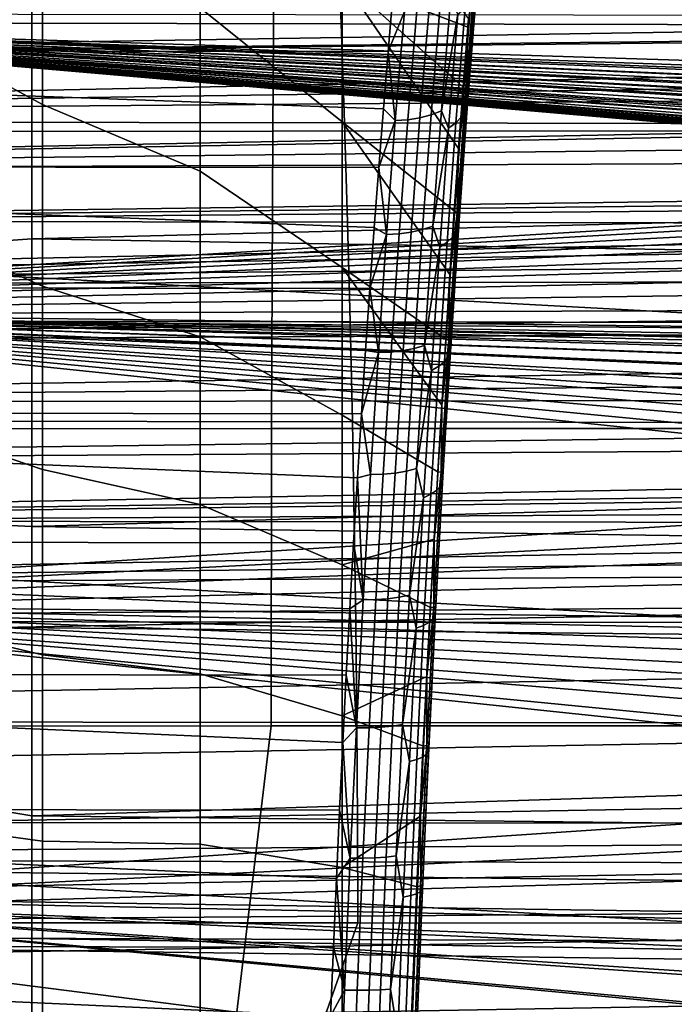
# Model space of a CAD drawing. Header units: metres. Extents: x -23 to 242, y -40 to 23.
# Tile 273 of 450: x 64.82 to 67.07, y 0.06 to 3.45. Entities that reach past the tile are written whole.
import ezdxf

# ---------------------------------------------------------------- set-up
doc = ezdxf.new("R2010")
doc.units = ezdxf.units.M
doc.layers.add('solid_10171013', color=7, linetype='CONTINUOUS')

msp = doc.modelspace()

# ---------------------------------------------------------------- linework, layer by layer
at = {"layer": 'solid_10171013'}
for points in [[(75.555367, 0.669542, 87.244743), (60.5, 0.566861, 87.486641), (60.5, 6.08989, 89.831032), (75.555367, 6.192572, 89.589127)], [(79.501579, 2.807441, 76.647522), (61.950001, 3.752233, 76.804237), (61.950001, 4.776998, 77.027382), (79.512314, 3.839415, 76.821045)], [(63.103245, 4.41459, 114.876274), (76.047722, 3.95099, 113.821724), (76.064369, 3.023151, 114.006035), (63.103245, 3.43306, 115.084679)], [(64.899643, 3.154369, 108.105339), (64.899643, 3.768644, 107.920647), (64.304695, 4.150016, 108.956139), (64.304695, 3.477286, 109.160431)], [(61.749928, 4.080781, 277.096344), (61.743279, 3.06123, 277.15451), (65.690643, 3.062721, 277.886719), (65.697533, 4.082903, 277.829285)], [(65.697533, 4.082903, 277.829285), (65.690643, 3.062721, 277.886719), (69.662666, 3.063542, 278.612061), (69.669586, 4.084085, 278.554932)], [(66.360619, 3.420398, 104.361397), (66.3629, 3.449456, 104.3414), (65.929909, 4.066788, 105.35305), (65.929909, 3.585984, 105.558472)], [(65.929909, 3.094852, 105.737808), (65.929909, 3.585984, 105.558472), (65.441788, 4.037277, 106.621078), (65.441788, 3.486595, 106.823738)], [(63.089264, 3.775623, 248.745102), (65.913719, 3.769729, 249.34108), (65.926414, 3.431073, 249.268326), (63.101944, 3.436852, 248.671021)], [(65.441788, 3.486595, 106.823738), (64.899643, 3.768644, 107.920647), (64.899643, 3.154369, 108.105339), (65.441788, 2.925803, 106.996452)], [(65.913719, 3.769729, 249.34108), (68.715355, 3.764413, 249.932709), (68.727943, 3.425871, 249.861221), (65.926414, 3.431073, 249.268326)], [(66.087021, 3.336235, 103.937965), (60.5, 3.342014, 103.933823), (60.5, 3.720433, 103.641815), (66.103493, 3.528311, 103.795227)], [(79.488693, 1.76766, 76.528076), (61.950001, 2.718125, 76.635117), (61.950001, 3.752233, 76.804237), (79.501579, 2.807441, 76.647522)], [(64.766434, 2.68652, 78.65963), (64.862846, 2.693465, 78.67411), (64.862846, 3.672947, 78.859093), (64.766434, 3.654556, 78.841637)], [(76.147163, 2.978235, 79.725876), (76.150749, 3.451025, 79.821495), (64.862846, 3.672947, 78.859093), (64.862846, 2.693465, 78.67411)], [(66.314354, 2.789083, 104.748619), (66.329414, 3.003779, 104.626625), (65.929909, 3.585984, 105.558472), (65.929909, 3.094852, 105.737808)], [(66.344833, 3.214334, 104.497513), (66.360619, 3.420398, 104.361397), (65.929909, 3.585984, 105.558472)], [(66.329414, 3.003779, 104.626625), (66.344833, 3.214334, 104.497513), (65.929909, 3.585984, 105.558472)], [(66.386024, 3.611316, 104.187065), (66.360619, 3.420398, 104.361397), (66.354568, 3.205894, 104.464012)], [(66.386024, 3.611316, 104.187065), (66.354568, 3.205894, 104.464012), (66.360672, 3.181821, 104.42704), (66.392128, 3.584817, 104.151794)], [(66.392128, 3.584817, 104.151794), (66.360672, 3.181821, 104.42704), (66.360184, 3.157875, 104.389503), (66.39164, 3.558419, 104.115936)], [(66.386024, 3.611316, 104.187065), (66.3629, 3.449456, 104.3414), (66.360619, 3.420398, 104.361397)], [(66.39164, 3.558419, 104.115936), (66.360184, 3.157875, 104.389503), (66.353127, 3.134581, 104.352211), (66.38459, 3.532703, 104.080269)], [(72.208565, 3.48486, 103.292809), (72.249046, 3.547551, 103.244675), (60.5, 3.476866, 103.038544), (60.5, 3.297658, 103.178574)], [(66.143021, 3.473477, 103.841148), (66.087021, 3.336235, 103.937965), (66.103493, 3.528311, 103.795227)], [(66.38459, 3.532703, 104.080269), (66.353127, 3.134581, 104.352211), (66.339653, 3.112454, 104.315987), (66.371117, 3.508236, 104.045586)], [(72.173401, 3.42825, 103.335297), (72.208565, 3.48486, 103.292809), (60.5, 3.297658, 103.178574)], [(65.929909, 2.594806, 105.890541), (65.929909, 3.094852, 105.737808), (65.441788, 3.486595, 106.823738), (65.441788, 2.925803, 106.996452)], [(66.22776, 3.484646, 103.865288), (66.196709, 3.108801, 104.129364), (66.155296, 3.10214, 104.11441), (66.186356, 3.477107, 103.850731)], [(66.266327, 3.495929, 103.884483), (66.235283, 3.118886, 104.149208), (66.196709, 3.108801, 104.129364), (66.22776, 3.484646, 103.865288)], [(66.301201, 3.510706, 103.907913), (66.270157, 3.132176, 104.1735), (66.235283, 3.118886, 104.149208), (66.266327, 3.495929, 103.884483)], [(66.326241, 3.465167, 103.982178), (66.270157, 3.132176, 104.1735), (66.301201, 3.510706, 103.907913)], [(66.351524, 3.485558, 104.01265), (66.320061, 3.091981, 104.281631), (66.294777, 3.073613, 104.249908), (66.326241, 3.465167, 103.982178)], [(66.371117, 3.508236, 104.045586), (66.339653, 3.112454, 104.315987), (66.320061, 3.091981, 104.281631), (66.351524, 3.485558, 104.01265)], [(61.950001, 3.467007, 116.24794), (61.950001, 2.430276, 116.402168), (77.81234, 3.380401, 116.262978), (78.179459, 3.44802, 116.251297)], [(64.899643, 2.531122, 108.257011), (64.899643, 3.154369, 108.105339), (64.304695, 3.477286, 109.160431), (64.304695, 2.794584, 109.328415)], [(66.143021, 3.473477, 103.841148), (66.111954, 3.099052, 104.104668), (66.087021, 3.336235, 103.937965)], [(66.186356, 3.477107, 103.850731), (66.155296, 3.10214, 104.11441), (66.111954, 3.099052, 104.104668), (66.143021, 3.473477, 103.841148)], [(66.326241, 3.465167, 103.982178), (66.294777, 3.073613, 104.249908), (66.270157, 3.132176, 104.1735)], [(72.168053, 3.419432, 103.341827), (72.173401, 3.42825, 103.335297), (60.5, 3.297658, 103.178574)], [(72.127083, 3.350936, 103.391861), (72.168053, 3.419432, 103.341827), (60.5, 3.297658, 103.178574), (60.5, 3.113657, 103.312241)], [(63.101944, 3.436852, 248.671021), (65.926414, 3.431073, 249.268326), (65.937859, 3.091079, 249.202744), (63.113369, 3.096661, 248.604233)], [(76.063553, 2.971668, 114.014915), (63.103245, 3.43306, 115.084679), (76.064369, 3.023151, 114.006035)], [(75.06131, 2.296046, 114.204643), (63.103245, 2.441852, 115.240692), (63.103245, 3.43306, 115.084679), (75.590714, 2.354286, 114.150269)], [(75.631348, 2.360808, 114.145813), (75.590714, 2.354286, 114.150269), (63.103245, 3.43306, 115.084679)], [(75.637169, 2.362109, 114.145126), (75.631348, 2.360808, 114.145813), (63.103245, 3.43306, 115.084679)], [(75.671898, 2.371779, 114.140762), (75.637169, 2.362109, 114.145126), (63.103245, 3.43306, 115.084679)], [(75.683578, 2.375746, 114.139198), (75.671898, 2.371779, 114.140762), (63.103245, 3.43306, 115.084679)], [(75.711815, 2.386786, 114.135216), (75.683578, 2.375746, 114.139198), (63.103245, 3.43306, 115.084679)], [(75.730034, 2.395111, 114.132477), (75.711815, 2.386786, 114.135216), (63.103245, 3.43306, 115.084679)], [(75.750633, 2.405805, 114.129204), (75.730034, 2.395111, 114.132477), (63.103245, 3.43306, 115.084679)], [(75.775948, 2.420806, 114.124916), (75.750633, 2.405805, 114.129204), (63.103245, 3.43306, 115.084679)], [(75.788147, 2.428744, 114.122742), (75.775948, 2.420806, 114.124916), (63.103245, 3.43306, 115.084679)], [(75.821144, 2.452935, 114.116478), (75.788147, 2.428744, 114.122742), (63.103245, 3.43306, 115.084679)], [(75.85807, 2.485429, 114.108658), (75.821144, 2.452935, 114.116478), (63.103245, 3.43306, 115.084679)], [(75.864792, 2.491967, 114.10714), (75.85807, 2.485429, 114.108658), (63.103245, 3.43306, 115.084679)], [(75.890076, 2.518621, 114.101112), (75.864792, 2.491967, 114.10714), (63.103245, 3.43306, 115.084679)], [(75.906387, 2.537898, 114.096901), (75.890076, 2.518621, 114.101112), (63.103245, 3.43306, 115.084679)], [(75.91967, 2.55492, 114.093269), (75.906387, 2.537898, 114.096901), (63.103245, 3.43306, 115.084679)], [(75.945099, 2.590955, 114.085747), (75.91967, 2.55492, 114.093269), (63.103245, 3.43306, 115.084679)], [(75.971809, 2.635527, 114.076759), (75.945099, 2.590955, 114.085747), (63.103245, 3.43306, 115.084679)], [(75.979805, 2.650663, 114.073776), (75.971809, 2.635527, 114.076759), (63.103245, 3.43306, 115.084679)], [(75.993744, 2.679237, 114.068207), (75.979805, 2.650663, 114.073776), (63.103245, 3.43306, 115.084679)], [(76.009941, 2.716972, 114.060974), (75.993744, 2.679237, 114.068207), (63.103245, 3.43306, 115.084679)], [(76.013115, 2.725109, 114.059433), (76.009941, 2.716972, 114.060974), (63.103245, 3.43306, 115.084679)], [(76.029221, 2.772186, 114.050636), (76.013115, 2.725109, 114.059433), (63.103245, 3.43306, 115.084679)], [(76.034004, 2.788442, 114.047638), (76.029221, 2.772186, 114.050636), (63.103245, 3.43306, 115.084679)], [(76.042496, 2.820975, 114.041687), (76.034004, 2.788442, 114.047638), (63.103245, 3.43306, 115.084679)], [(76.051674, 2.86463, 114.033798), (76.042496, 2.820975, 114.041687), (63.103245, 3.43306, 115.084679)], [(76.052757, 2.870798, 114.032692), (76.051674, 2.86463, 114.033798), (63.103245, 3.43306, 115.084679)], [(76.0597, 2.920894, 114.023796), (76.052757, 2.870798, 114.032692), (63.103245, 3.43306, 115.084679)], [(76.061737, 2.942745, 114.019966), (76.0597, 2.920894, 114.023796), (63.103245, 3.43306, 115.084679)], [(76.063553, 2.971668, 114.014915), (76.061737, 2.942745, 114.019966), (63.103245, 3.43306, 115.084679)], [(65.926414, 3.431073, 249.268326), (68.727943, 3.425871, 249.861221), (68.739296, 3.086064, 249.796799), (65.937859, 3.091079, 249.202744)], [(66.354568, 3.205894, 104.464012), (66.360619, 3.420398, 104.361397), (66.344833, 3.214334, 104.497513)], [(72.085571, 3.279489, 103.44268), (72.127083, 3.350936, 103.391861), (60.5, 3.113657, 103.312241)], [(61.950001, 2.430276, 116.402168), (77.463539, 3.306651, 116.275452), (77.81234, 3.380401, 116.262978)], [(66.055046, 2.938123, 104.20327), (60.5, 2.944391, 104.199371), (60.5, 3.342014, 103.933823), (66.070869, 3.13943, 104.074036)], [(66.087021, 3.336235, 103.937965), (66.070869, 3.13943, 104.074036), (60.5, 3.342014, 103.933823)], [(66.111954, 3.099052, 104.104668), (66.070869, 3.13943, 104.074036), (66.087021, 3.336235, 103.937965)], [(61.950001, 2.430276, 116.402168), (77.129654, 3.227046, 116.288597), (77.463539, 3.306651, 116.275452)], [(72.044136, 3.205467, 103.493889), (72.085571, 3.279489, 103.44268), (60.5, 3.113657, 103.312241)], [(61.950001, 2.430276, 116.402168), (76.812851, 3.142426, 116.302216), (77.129654, 3.227046, 116.288597)], [(66.354568, 3.205894, 104.464012), (66.344833, 3.214334, 104.497513), (66.329414, 3.003779, 104.626625)], [(72.015564, 3.152435, 103.529709), (72.044136, 3.205467, 103.493889), (60.5, 3.113657, 103.312241), (60.5, 2.924881, 103.439575)], [(66.354568, 3.205894, 104.464012), (66.329414, 3.003779, 104.626625), (66.324486, 2.782923, 104.713326)], [(66.354568, 3.205894, 104.464012), (66.324486, 2.782923, 104.713326), (66.330582, 2.761388, 104.674828), (66.360672, 3.181821, 104.42704)], [(66.360672, 3.181821, 104.42704), (66.330582, 2.761388, 104.674828), (66.330101, 2.74, 104.635773), (66.360184, 3.157875, 104.389503)], [(72.003403, 3.129261, 103.545135), (72.015564, 3.152435, 103.529709), (60.5, 2.924881, 103.439575)], [(65.441788, 2.925803, 106.996452), (64.899643, 3.154369, 108.105339), (64.899643, 2.531122, 108.257011), (65.441788, 2.356526, 107.138733)], [(66.360184, 3.157875, 104.389503), (66.330101, 2.74, 104.635773), (66.323044, 2.71923, 104.597015), (66.353127, 3.134581, 104.352211)], [(71.963997, 3.05128, 103.596069), (72.003403, 3.129261, 103.545135), (60.5, 2.924881, 103.439575)], [(61.950001, 2.430276, 116.402168), (76.510971, 3.051931, 116.31636), (76.812851, 3.142426, 116.302216)], [(66.111954, 3.099052, 104.104668), (66.055046, 2.938123, 104.20327), (66.070869, 3.13943, 104.074036)], [(66.235283, 3.118886, 104.149208), (66.205521, 2.725348, 104.388779), (66.166946, 2.716485, 104.36837), (66.196709, 3.108801, 104.129364)], [(66.270157, 3.132176, 104.1735), (66.24041, 2.737106, 104.413834), (66.205521, 2.725348, 104.388779), (66.235283, 3.118886, 104.149208)], [(66.294777, 3.073613, 104.249908), (66.24041, 2.737106, 104.413834), (66.270157, 3.132176, 104.1735)], [(66.339653, 3.112454, 104.315987), (66.309563, 2.699535, 104.559418), (66.28997, 2.68135, 104.523804), (66.320061, 3.091981, 104.281631)], [(66.353127, 3.134581, 104.352211), (66.323044, 2.71923, 104.597015), (66.309563, 2.699535, 104.559418), (66.339653, 3.112454, 104.315987)], [(63.113369, 3.096661, 248.604233), (65.937859, 3.091079, 249.202744), (65.948044, 2.749923, 249.144379), (63.123539, 2.755227, 248.5448)], [(66.285416, 2.348161, 104.970703), (66.299675, 2.570495, 104.863365), (65.929909, 3.094852, 105.737808), (65.929909, 2.594806, 105.890541)], [(66.299675, 2.570495, 104.863365), (66.314354, 2.789083, 104.748619), (65.929909, 3.094852, 105.737808)], [(65.937859, 3.091079, 249.202744), (68.739296, 3.086064, 249.796799), (68.749397, 2.745168, 249.739456), (65.948044, 2.749923, 249.144379)], [(66.111954, 3.099052, 104.104668), (66.082176, 2.708163, 104.343208), (66.055046, 2.938123, 104.20327)], [(66.155296, 3.10214, 104.11441), (66.125526, 2.710715, 104.353073), (66.082176, 2.708163, 104.343208), (66.111954, 3.099052, 104.104668)], [(66.196709, 3.108801, 104.129364), (66.166946, 2.716485, 104.36837), (66.125526, 2.710715, 104.353073), (66.155296, 3.10214, 104.11441)], [(66.320061, 3.091981, 104.281631), (66.28997, 2.68135, 104.523804), (66.264679, 2.665076, 104.490959), (66.294777, 3.073613, 104.249908)], [(71.925369, 2.970546, 103.647232), (71.963997, 3.05128, 103.596069), (60.5, 2.924881, 103.439575)], [(61.743279, 3.06123, 277.15451), (61.739265, 2.040927, 277.196228), (65.68663, 2.04179, 277.927704), (65.690643, 3.062721, 277.886719)], [(61.950001, 2.430276, 116.402168), (76.214134, 2.95328, 116.331306), (76.510971, 3.051931, 116.31636)], [(65.690643, 3.062721, 277.886719), (65.68663, 2.04179, 277.927704), (69.658768, 2.04225, 278.65271), (69.662666, 3.063542, 278.612061)], [(66.294777, 3.073613, 104.249908), (66.264679, 2.665076, 104.490959), (66.24041, 2.737106, 104.413834)], [(76.143135, 2.503043, 79.643074), (76.147163, 2.978235, 79.725876), (64.862846, 2.693465, 78.67411)], [(66.324486, 2.782923, 104.713326), (66.329414, 3.003779, 104.626625), (66.314354, 2.789083, 104.748619)], [(71.887115, 2.886722, 103.698708), (71.925369, 2.970546, 103.647232), (60.5, 2.924881, 103.439575), (60.5, 2.732017, 103.560104)], [(66.024582, 2.522933, 104.440704), (60.5, 2.529935, 104.436989), (60.5, 2.944391, 104.199371), (66.039619, 2.732544, 104.325539)], [(66.055046, 2.938123, 104.20327), (66.039619, 2.732544, 104.325539), (60.5, 2.944391, 104.199371)], [(61.950001, 2.430276, 116.402168), (75.920242, 2.846174, 116.346962), (76.214134, 2.95328, 116.331306)], [(65.929909, 2.087287, 106.01622), (65.929909, 2.594806, 105.890541), (65.441788, 2.925803, 106.996452), (65.441788, 2.356526, 107.138733)], [(66.082176, 2.708163, 104.343208), (66.039619, 2.732544, 104.325539), (66.055046, 2.938123, 104.20327)], [(71.875511, 2.860462, 103.714493), (71.887115, 2.886722, 103.698708), (60.5, 2.732017, 103.560104)], [(71.862213, 2.829824, 103.732712), (71.875511, 2.860462, 103.714493), (60.5, 2.732017, 103.560104)], [(61.950001, 2.430276, 116.402168), (75.631393, 2.730879, 116.363152), (75.920242, 2.846174, 116.346962)], [(71.838081, 2.77262, 103.766151), (71.862213, 2.829824, 103.732712), (60.5, 2.732017, 103.560104), (60.5, 2.535052, 103.673805)], [(71.814949, 2.715555, 103.798782), (71.838081, 2.77262, 103.766151), (60.5, 2.535052, 103.673805)], [(64.899643, 1.900674, 108.375244), (64.899643, 2.531122, 108.257011), (64.304695, 2.794584, 109.328415), (64.304695, 2.103869, 109.459618)], [(66.324486, 2.782923, 104.713326), (66.299675, 2.570495, 104.863365), (66.295906, 2.344254, 104.933891)], [(66.324486, 2.782923, 104.713326), (66.295906, 2.344254, 104.933891), (66.30201, 2.325356, 104.894028), (66.330582, 2.761388, 104.674828)], [(66.324486, 2.782923, 104.713326), (66.314354, 2.789083, 104.748619), (66.299675, 2.570495, 104.863365)], [(63.123539, 2.755227, 248.5448), (65.948044, 2.749923, 249.144379), (65.956963, 2.407781, 249.093277), (63.132435, 2.412725, 248.492767)], [(65.948044, 2.749923, 249.144379), (68.749397, 2.745168, 249.739456), (68.75824, 2.403359, 249.689255), (65.956963, 2.407781, 249.093277)], [(66.330101, 2.74, 104.635773), (66.301529, 2.306623, 104.85363), (66.294464, 2.288466, 104.813583), (66.323044, 2.71923, 104.597015)], [(66.330582, 2.761388, 104.674828), (66.30201, 2.325356, 104.894028), (66.301529, 2.306623, 104.85363), (66.330101, 2.74, 104.635773)], [(71.782654, 2.631214, 103.845695), (71.814949, 2.715555, 103.798782), (60.5, 2.535052, 103.673805)], [(61.950001, 2.430276, 116.402168), (75.344017, 2.605949, 116.379929), (75.631393, 2.730879, 116.363152)], [(79.473778, 0.722805, 76.463036), (61.950001, 1.675825, 76.520157), (61.950001, 2.718125, 76.635117), (79.488693, 1.76766, 76.528076)], [(66.082176, 2.708163, 104.343208), (66.024582, 2.522933, 104.440704), (66.039619, 2.732544, 104.325539)], [(66.082176, 2.708163, 104.343208), (66.05381, 2.302443, 104.555702), (66.024582, 2.522933, 104.440704)], [(66.125526, 2.710715, 104.353073), (66.097176, 2.304466, 104.565651), (66.05381, 2.302443, 104.555702), (66.082176, 2.708163, 104.343208)], [(66.166946, 2.716485, 104.36837), (66.138603, 2.309339, 104.581238), (66.097176, 2.304466, 104.565651), (66.125526, 2.710715, 104.353073)], [(66.205521, 2.725348, 104.388779), (66.177185, 2.316956, 104.602127), (66.138603, 2.309339, 104.581238), (66.166946, 2.716485, 104.36837)], [(66.24041, 2.737106, 104.413834), (66.212074, 2.327149, 104.627861), (66.177185, 2.316956, 104.602127), (66.205521, 2.725348, 104.388779)], [(66.264679, 2.665076, 104.490959), (66.212074, 2.327149, 104.627861), (66.24041, 2.737106, 104.413834)], [(66.323044, 2.71923, 104.597015), (66.294464, 2.288466, 104.813583), (66.280991, 2.271287, 104.774773), (66.309563, 2.699535, 104.559418)], [(64.766434, 2.68652, 78.65963), (64.766434, 1.710275, 78.528633), (64.862846, 1.705544, 78.541382), (64.862846, 2.693465, 78.67411)], [(76.138664, 2.025793, 79.573158), (76.143135, 2.503043, 79.643074), (64.862846, 2.693465, 78.67411), (64.862846, 1.705544, 78.541382)], [(66.28997, 2.68135, 104.523804), (66.261383, 2.255463, 104.738052), (66.236092, 2.241344, 104.704231), (66.264679, 2.665076, 104.490959)], [(66.309563, 2.699535, 104.559418), (66.280991, 2.271287, 104.774773), (66.261383, 2.255463, 104.738052), (66.28997, 2.68135, 104.523804)], [(66.264679, 2.665076, 104.490959), (66.236092, 2.241344, 104.704231), (66.212074, 2.327149, 104.627861)], [(71.754372, 2.551527, 103.888618), (71.782654, 2.631214, 103.845695), (60.5, 2.535052, 103.673805)], [(61.950001, 2.430276, 116.402168), (75.056221, 2.470608, 116.397202), (75.344017, 2.605949, 116.379929)], [(66.258148, 1.893509, 105.162796), (66.271568, 2.122401, 105.070541), (65.929909, 2.594806, 105.890541), (65.929909, 2.087287, 106.01622)], [(66.271568, 2.122401, 105.070541), (66.285416, 2.348161, 104.970703), (65.929909, 2.594806, 105.890541)], [(66.295906, 2.344254, 104.933891), (66.299675, 2.570495, 104.863365), (66.285416, 2.348161, 104.970703)], [(71.725952, 2.465033, 103.933693), (71.754372, 2.551527, 103.888618), (60.5, 2.535052, 103.673805), (60.5, 2.334, 103.780708)], [(65.99572, 2.09261, 104.649178), (60.5, 2.099842, 104.645966), (60.5, 2.529935, 104.436989), (66.009933, 2.309536, 104.548622)], [(66.024582, 2.522933, 104.440704), (66.009933, 2.309536, 104.548622), (60.5, 2.529935, 104.436989)], [(65.441788, 2.356526, 107.138733), (64.899643, 2.531122, 108.257011), (64.899643, 1.900674, 108.375244), (65.441788, 1.780415, 107.25016)], [(66.05381, 2.302443, 104.555702), (66.009933, 2.309536, 104.548622), (66.024582, 2.522933, 104.440704)], [(61.950001, 2.430276, 116.402168), (74.769897, 2.325594, 116.414673), (75.056221, 2.470608, 116.397202)], [(71.700989, 2.382648, 103.975197), (71.725952, 2.465033, 103.933693), (60.5, 2.334, 103.780708)], [(72.942596, 1.324719, 114.489563), (63.103245, 1.443761, 115.34388), (63.103245, 2.441852, 115.240692), (73.015564, 1.409246, 114.476738)], [(73.088928, 1.488052, 114.463943), (73.015564, 1.409246, 114.476738), (63.103245, 2.441852, 115.240692)], [(73.169899, 1.568847, 114.449959), (73.088928, 1.488052, 114.463943), (63.103245, 2.441852, 115.240692)], [(73.241348, 1.63517, 114.437759), (73.169899, 1.568847, 114.449959), (63.103245, 2.441852, 115.240692)], [(73.335434, 1.715519, 114.421982), (73.241348, 1.63517, 114.437759), (63.103245, 2.441852, 115.240692)], [(73.398781, 1.765659, 114.411545), (73.335434, 1.715519, 114.421982), (63.103245, 2.441852, 115.240692)], [(73.512039, 1.848078, 114.393265), (73.398781, 1.765659, 114.411545), (63.103245, 2.441852, 115.240692)], [(73.559113, 1.87955, 114.385849), (73.512039, 1.848078, 114.393265), (63.103245, 2.441852, 115.240692)], [(73.699394, 1.964679, 114.364349), (73.559113, 1.87955, 114.385849), (63.103245, 2.441852, 115.240692)], [(73.721695, 1.977118, 114.361015), (73.699394, 1.964679, 114.364349), (63.103245, 2.441852, 115.240692)], [(73.885132, 2.058769, 114.337395), (73.721695, 1.977118, 114.361015), (63.103245, 2.441852, 115.240692)], [(73.896645, 2.063923, 114.335785), (73.885132, 2.058769, 114.337395), (63.103245, 2.441852, 115.240692)], [(74.048531, 2.125135, 114.315208), (73.896645, 2.063923, 114.335785), (63.103245, 2.441852, 115.240692)], [(74.103394, 2.144043, 114.308113), (74.048531, 2.125135, 114.315208), (63.103245, 2.441852, 115.240692)], [(74.211388, 2.17654, 114.294647), (74.103394, 2.144043, 114.308113), (63.103245, 2.441852, 115.240692)], [(74.317108, 2.202704, 114.282112), (74.211388, 2.17654, 114.294647), (63.103245, 2.441852, 115.240692)], [(74.37249, 2.214114, 114.27581), (74.317108, 2.202704, 114.282112), (63.103245, 2.441852, 115.240692)], [(74.531891, 2.237857, 114.258781), (74.37249, 2.214114, 114.27581), (63.103245, 2.441852, 115.240692)], [(75.06131, 2.296046, 114.204643), (74.531891, 2.237857, 114.258781), (63.103245, 2.441852, 115.240692)], [(61.950001, 2.430276, 116.402168), (61.950001, 1.387037, 116.501968), (74.487061, 2.17173, 116.432037), (74.769897, 2.325594, 116.414673)], [(63.132435, 2.412725, 248.492767), (65.956963, 2.407781, 249.093277), (65.9646, 2.06483, 249.049469), (63.140057, 2.069329, 248.448196)], [(65.956963, 2.407781, 249.093277), (68.75824, 2.403359, 249.689255), (68.765823, 2.060815, 249.646194), (65.9646, 2.06483, 249.049469)], [(71.678268, 2.301289, 104.014839), (71.700989, 2.382648, 103.975197), (60.5, 2.334, 103.780708), (60.5, 2.129595, 103.880417)], [(65.929909, 1.573756, 106.114494), (65.929909, 2.087287, 106.01622), (65.441788, 2.356526, 107.138733), (65.441788, 1.780415, 107.25016)], [(66.295906, 2.344254, 104.933891), (66.271568, 2.122401, 105.070541), (66.268974, 1.891854, 105.124756)], [(66.295906, 2.344254, 104.933891), (66.268974, 1.891854, 105.124756), (66.275078, 1.87568, 105.083717), (66.30201, 2.325356, 104.894028)], [(66.295906, 2.344254, 104.933891), (66.285416, 2.348161, 104.970703), (66.271568, 2.122401, 105.070541)], [(71.65802, 2.222339, 104.052055), (71.678268, 2.301289, 104.014839), (60.5, 2.129595, 103.880417)], [(66.05381, 2.302443, 104.555702), (65.99572, 2.09261, 104.649178), (66.009933, 2.309536, 104.548622)], [(66.05381, 2.302443, 104.555702), (66.027, 1.883637, 104.741272), (65.99572, 2.09261, 104.649178)], [(66.097176, 2.304466, 104.565651), (66.070366, 1.88514, 104.751274), (66.027, 1.883637, 104.741272), (66.05381, 2.302443, 104.555702)], [(66.138603, 2.309339, 104.581238), (66.111801, 1.889113, 104.767097), (66.070366, 1.88514, 104.751274), (66.097176, 2.304466, 104.565651)], [(66.177185, 2.316956, 104.602127), (66.150391, 1.895468, 104.788391), (66.111801, 1.889113, 104.767097), (66.138603, 2.309339, 104.581238)], [(66.212074, 2.327149, 104.627861), (66.185287, 1.904065, 104.814682), (66.150391, 1.895468, 104.788391), (66.177185, 2.316956, 104.602127)], [(66.236092, 2.241344, 104.704231), (66.185287, 1.904065, 104.814682), (66.212074, 2.327149, 104.627861)], [(66.301529, 2.306623, 104.85363), (66.274597, 1.859685, 105.04216), (66.267532, 1.84422, 105.000999), (66.294464, 2.288466, 104.813583)], [(66.30201, 2.325356, 104.894028), (66.275078, 1.87568, 105.083717), (66.274597, 1.859685, 105.04216), (66.301529, 2.306623, 104.85363)], [(66.280991, 2.271287, 104.774773), (66.254051, 1.829627, 104.961143), (66.234444, 1.816227, 104.92347), (66.261383, 2.255463, 104.738052)], [(66.294464, 2.288466, 104.813583), (66.267532, 1.84422, 105.000999), (66.254051, 1.829627, 104.961143), (66.280991, 2.271287, 104.774773)], [(66.236092, 2.241344, 104.704231), (66.209145, 1.804316, 104.888809), (66.185287, 1.904065, 104.814682)], [(66.261383, 2.255463, 104.738052), (66.234444, 1.816227, 104.92347), (66.209145, 1.804316, 104.888809), (66.236092, 2.241344, 104.704231)], [(71.639679, 2.143223, 104.088142), (71.65802, 2.222339, 104.052055), (60.5, 2.129595, 103.880417)], [(61.950001, 1.387037, 116.501968), (74.20787, 2.009006, 116.449097), (74.487061, 2.17173, 116.432037)], [(71.623962, 2.066602, 104.121956), (71.639679, 2.143223, 104.088142), (60.5, 2.129595, 103.880417), (60.5, 1.921823, 103.972908)], [(65.968636, 1.649189, 104.827736), (60.5, 1.656691, 104.824982), (60.5, 2.099842, 104.645966), (65.981956, 1.872409, 104.742249)], [(65.99572, 2.09261, 104.649178), (65.981956, 1.872409, 104.742249), (60.5, 2.099842, 104.645966)], [(64.899643, 1.264819, 108.459686), (64.899643, 1.900674, 108.375244), (64.304695, 2.103869, 109.459618), (64.304695, 1.407121, 109.553658)], [(66.268974, 1.891854, 105.124756), (66.271568, 2.122401, 105.070541), (66.258148, 1.893509, 105.162796)], [(71.610413, 1.991191, 104.15416), (71.623962, 2.066602, 104.121956), (60.5, 1.921823, 103.972908)], [(63.140057, 2.069329, 248.448196), (65.9646, 2.06483, 249.049469), (65.970955, 1.721245, 249.013031), (63.146389, 1.725214, 248.411118)], [(66.245186, 1.66165, 105.247314), (66.258148, 1.893509, 105.162796), (65.929909, 2.087287, 106.01622), (65.929909, 1.573756, 106.114494)], [(65.9646, 2.06483, 249.049469), (68.765823, 2.060815, 249.646194), (68.772141, 1.717712, 249.610336), (65.970955, 1.721245, 249.013031)], [(66.027, 1.883637, 104.741272), (65.981956, 1.872409, 104.742249), (65.99572, 2.09261, 104.649178)], [(61.739265, 2.040927, 277.196228), (61.737789, 1.020099, 277.221802), (65.685425, 1.020434, 277.952667), (65.68663, 2.04179, 277.927704)], [(65.68663, 2.04179, 277.927704), (65.685425, 1.020434, 277.952667), (69.657867, 1.020599, 278.677399), (69.658768, 2.04225, 278.65271)], [(61.950001, 1.387037, 116.501968), (73.932167, 1.837407, 116.46563), (74.20787, 2.009006, 116.449097)], [(76.133759, 1.546836, 79.516167), (76.138664, 2.025793, 79.573158), (64.862846, 1.705544, 78.541382)], [(71.598808, 1.916654, 104.184959), (71.610413, 1.991191, 104.15416), (60.5, 1.921823, 103.972908), (60.5, 1.710698, 104.058212)], [(71.592209, 1.868512, 104.204315), (71.598808, 1.916654, 104.184959), (60.5, 1.710698, 104.058212)], [(65.441788, 1.780415, 107.25016), (64.899643, 1.900674, 108.375244), (64.899643, 1.264819, 108.459686), (65.441788, 1.199142, 107.330414)], [(66.150391, 1.895468, 104.788391), (66.125267, 1.462666, 104.946732), (66.08667, 1.457585, 104.925117), (66.111801, 1.889113, 104.767097)], [(66.185287, 1.904065, 104.814682), (66.160172, 1.469645, 104.973495), (66.125267, 1.462666, 104.946732), (66.150391, 1.895468, 104.788391)], [(66.209145, 1.804316, 104.888809), (66.160172, 1.469645, 104.973495), (66.185287, 1.904065, 104.814682)], [(66.268974, 1.891854, 105.124756), (66.258148, 1.893509, 105.162796), (66.245186, 1.66165, 105.247314)], [(71.588928, 1.842643, 104.214546), (71.592209, 1.868512, 104.204315), (60.5, 1.710698, 104.058212)], [(66.001846, 1.45352, 104.899078), (65.968636, 1.649189, 104.827736), (65.981956, 1.872409, 104.742249)], [(66.027, 1.883637, 104.741272), (66.001846, 1.45352, 104.899078), (65.981956, 1.872409, 104.742249)], [(66.070366, 1.88514, 104.751274), (66.045227, 1.454514, 104.909111), (66.001846, 1.45352, 104.899078), (66.027, 1.883637, 104.741272)], [(66.111801, 1.889113, 104.767097), (66.08667, 1.457585, 104.925117), (66.045227, 1.454514, 104.909111), (66.070366, 1.88514, 104.751274)], [(66.274597, 1.859685, 105.04216), (66.249435, 1.401149, 105.200462), (66.242371, 1.388443, 105.158371), (66.267532, 1.84422, 105.000999)], [(66.268974, 1.891854, 105.124756), (66.245186, 1.66165, 105.247314), (66.243813, 1.427709, 105.285034)], [(66.268974, 1.891854, 105.124756), (66.243813, 1.427709, 105.285034), (66.249916, 1.414334, 105.242996), (66.275078, 1.87568, 105.083717)], [(66.275078, 1.87568, 105.083717), (66.249916, 1.414334, 105.242996), (66.249435, 1.401149, 105.200462), (66.274597, 1.859685, 105.04216)], [(71.58078, 1.769181, 104.242943), (71.588928, 1.842643, 104.214546), (60.5, 1.710698, 104.058212)], [(61.950001, 1.387037, 116.501968), (73.661537, 1.657761, 116.481346), (73.932167, 1.837407, 116.46563)], [(66.254051, 1.829627, 104.961143), (66.228889, 1.376497, 105.117645), (66.209274, 1.365573, 105.079185), (66.234444, 1.816227, 104.92347)], [(66.267532, 1.84422, 105.000999), (66.242371, 1.388443, 105.158371), (66.228889, 1.376497, 105.117645), (66.254051, 1.829627, 104.961143)], [(66.209145, 1.804316, 104.888809), (66.183975, 1.355913, 105.043839), (66.160172, 1.469645, 104.973495)], [(66.234444, 1.816227, 104.92347), (66.209274, 1.365573, 105.079185), (66.183975, 1.355913, 105.043839), (66.209145, 1.804316, 104.888809)], [(71.574501, 1.696541, 104.270081), (71.58078, 1.769181, 104.242943), (60.5, 1.710698, 104.058212), (60.5, 1.49699, 104.136009)], [(65.929909, 1.055692, 106.185081), (65.929909, 1.573756, 106.114494), (65.441788, 1.780415, 107.25016), (65.441788, 1.199142, 107.330414)], [(63.146389, 1.725214, 248.411118), (65.970955, 1.721245, 249.013031), (65.976021, 1.377204, 248.983963), (63.151424, 1.380557, 248.381592)], [(71.570099, 1.624746, 104.296013), (71.574501, 1.696541, 104.270081), (60.5, 1.49699, 104.136009)], [(64.766434, 1.710275, 78.528633), (64.766434, 0.728505, 78.448982), (64.862846, 0.711971, 78.461288), (64.862846, 1.705544, 78.541382)], [(76.128471, 1.066528, 79.47216), (76.133759, 1.546836, 79.516167), (64.862846, 1.705544, 78.541382), (64.862846, 0.711971, 78.461288)], [(65.970955, 1.721245, 249.013031), (68.772141, 1.717712, 249.610336), (68.777184, 1.374227, 249.581711), (65.976021, 1.377204, 248.983963)], [(65.943451, 1.194758, 104.975586), (60.5, 1.20252, 104.973335), (60.5, 1.656691, 104.824982), (65.955788, 1.423217, 104.905548)], [(65.968636, 1.649189, 104.827736), (65.955788, 1.423217, 104.905548), (60.5, 1.656691, 104.824982)], [(79.457047, -0.324173, 76.452621), (61.950001, 0.629311, 76.459885), (61.950001, 1.675825, 76.520157), (79.473778, 0.722805, 76.463036)], [(61.950001, 1.387037, 116.501968), (73.396515, 1.470361, 116.49601), (73.661537, 1.657761, 116.481346)], [(66.232697, 1.427116, 105.324013), (66.245186, 1.66165, 105.247314), (65.929909, 1.573756, 106.114494)], [(66.243813, 1.427709, 105.285034), (66.245186, 1.66165, 105.247314), (66.232697, 1.427116, 105.324013)], [(71.567566, 1.553818, 104.320755), (71.570099, 1.624746, 104.296013), (60.5, 1.49699, 104.136009)], [(66.001846, 1.45352, 104.899078), (65.955788, 1.423217, 104.905548), (65.968636, 1.649189, 104.827736)], [(66.220673, 1.19024, 105.392845), (66.232697, 1.427116, 105.324013), (65.929909, 1.573756, 106.114494), (65.929909, 1.055692, 106.185081)], [(71.566902, 1.483779, 104.344353), (71.567566, 1.553818, 104.320755), (60.5, 1.49699, 104.136009), (60.5, 1.280689, 104.206276)], [(71.566902, 1.483779, 104.344353), (60.5, 1.280689, 104.206276), (60.5, 1.061805, 104.269035), (71.566902, 1.263801, 104.412994)], [(61.950001, 1.387037, 116.501968), (73.136551, 1.274909, 116.509422), (73.396515, 1.470361, 116.49601)], [(66.045227, 1.454514, 104.909111), (66.021866, 1.014418, 105.038475), (65.978485, 1.013921, 105.028442), (66.001846, 1.45352, 104.899078)], [(66.08667, 1.457585, 104.925117), (66.063316, 1.01659, 105.054604), (66.021866, 1.014418, 105.038475), (66.045227, 1.454514, 104.909111)], [(66.125267, 1.462666, 104.946732), (66.101921, 1.020389, 105.076469), (66.063316, 1.01659, 105.054604), (66.08667, 1.457585, 104.925117)], [(66.160172, 1.469645, 104.973495), (66.136833, 1.025732, 105.1036), (66.101921, 1.020389, 105.076469), (66.125267, 1.462666, 104.946732)], [(66.183975, 1.355913, 105.043839), (66.136833, 1.025732, 105.1036), (66.160172, 1.469645, 104.973495)], [(72.367432, 0.306527, 114.585999), (63.103245, 0.441601, 115.393944), (63.103245, 1.443761, 115.34388), (72.427696, 0.463408, 114.577385)], [(72.456429, 0.531161, 114.573006), (72.427696, 0.463408, 114.577385), (63.103245, 1.443761, 115.34388)], [(72.520142, 0.669, 114.562851), (72.456429, 0.531161, 114.573006), (63.103245, 1.443761, 115.34388)], [(72.559601, 0.747062, 114.556335), (72.520142, 0.669, 114.562851), (63.103245, 1.443761, 115.34388)], [(72.625443, 0.867209, 114.545197), (72.559601, 0.747062, 114.556335), (63.103245, 1.443761, 115.34388)], [(72.676361, 0.952938, 114.536407), (72.625443, 0.867209, 114.545197), (63.103245, 1.443761, 115.34388)], [(72.743126, 1.057297, 114.524742), (72.676361, 0.952938, 114.536407), (63.103245, 1.443761, 115.34388)], [(72.804382, 1.145755, 114.513962), (72.743126, 1.057297, 114.524742), (63.103245, 1.443761, 115.34388)], [(72.873558, 1.238547, 114.501755), (72.804382, 1.145755, 114.513962), (63.103245, 1.443761, 115.34388)], [(72.942596, 1.324719, 114.489563), (72.873558, 1.238547, 114.501755), (63.103245, 1.443761, 115.34388)], [(65.978485, 1.013921, 105.028442), (65.943451, 1.194758, 104.975586), (65.955788, 1.423217, 104.905548)], [(66.001846, 1.45352, 104.899078), (65.978485, 1.013921, 105.028442), (65.955788, 1.423217, 104.905548)], [(66.243813, 1.427709, 105.285034), (66.220673, 1.19024, 105.392845), (66.220535, 0.953883, 105.414032)], [(66.243813, 1.427709, 105.285034), (66.220535, 0.953883, 105.414032), (66.226646, 0.943371, 105.371193), (66.249916, 1.414334, 105.242996)], [(66.243813, 1.427709, 105.285034), (66.232697, 1.427116, 105.324013), (66.220673, 1.19024, 105.392845)], [(61.950001, 1.387037, 116.501968), (61.950001, 0.3391, 116.547104), (72.881577, 1.071347, 116.521355), (73.136551, 1.274909, 116.509422)], [(64.899643, 0.625366, 108.510117), (64.899643, 1.264819, 108.459686), (64.304695, 1.407121, 109.553658), (64.304695, 0.706338, 109.610268)], [(66.242371, 1.388443, 105.158371), (66.219101, 0.923163, 105.285034), (66.205612, 0.913912, 105.243607), (66.228889, 1.376497, 105.117645)], [(66.249435, 1.401149, 105.200462), (66.226158, 0.933055, 105.327873), (66.219101, 0.923163, 105.285034), (66.242371, 1.388443, 105.158371)], [(66.249916, 1.414334, 105.242996), (66.226646, 0.943371, 105.371193), (66.226158, 0.933055, 105.327873), (66.249435, 1.401149, 105.200462)], [(63.151424, 1.380557, 248.381592), (65.976021, 1.377204, 248.983963), (65.97979, 1.032883, 248.962341), (63.155155, 1.035532, 248.35968)], [(65.976021, 1.377204, 248.983963), (68.777184, 1.374227, 249.581711), (68.780952, 1.030536, 249.560349), (65.97979, 1.032883, 248.962341)], [(66.183975, 1.355913, 105.043839), (66.16069, 0.898132, 105.168633), (66.136833, 1.025732, 105.1036)], [(66.209274, 1.365573, 105.079185), (66.185997, 0.905507, 105.204521), (66.16069, 0.898132, 105.168633), (66.183975, 1.355913, 105.043839)], [(66.228889, 1.376497, 105.117645), (66.205612, 0.913912, 105.243607), (66.185997, 0.905507, 105.204521), (66.209274, 1.365573, 105.079185)], [(71.566902, 1.263801, 104.412994), (60.5, 1.061805, 104.269035), (60.5, 0.841135, 104.324074), (71.566902, 1.041597, 104.474052)], [(65.441788, 1.199142, 107.330414), (64.899643, 1.264819, 108.459686), (64.899643, 0.625366, 108.510117), (65.441788, 0.61439, 107.379265)], [(65.920265, 0.731449, 105.092041), (60.5, 0.738824, 105.090446), (60.5, 1.20252, 104.973335), (65.931595, 0.96408, 105.037773)], [(65.943451, 1.194758, 104.975586), (65.931595, 0.96408, 105.037773), (60.5, 1.20252, 104.973335)], [(65.929909, 0.534588, 106.227768), (65.929909, 1.055692, 106.185081), (65.441788, 1.199142, 107.330414), (65.441788, 0.61439, 107.379265)], [(66.20916, 0.9512, 105.453705), (66.220673, 1.19024, 105.392845), (65.929909, 1.055692, 106.185081)], [(65.978485, 1.013921, 105.028442), (65.931595, 0.96408, 105.037773), (65.943451, 1.194758, 104.975586)], [(66.220535, 0.953883, 105.414032), (66.220673, 1.19024, 105.392845), (66.20916, 0.9512, 105.453705)], [(61.950001, 0.3391, 116.547104), (72.631729, 0.859885, 116.531555), (72.881577, 1.071347, 116.521355)], [(76.122772, 0.585217, 79.441154), (76.128471, 1.066528, 79.47216), (64.862846, 0.711971, 78.461288)], [(66.198151, 0.710263, 105.506531), (66.20916, 0.9512, 105.453705), (65.929909, 1.055692, 106.185081), (65.929909, 0.534588, 106.227768)], [(71.566902, 1.041597, 104.474052), (60.5, 0.841135, 104.324074), (60.5, 0.618674, 104.371346), (71.566902, 0.817427, 104.527435)], [(65.685425, 1.020434, 277.952667), (61.737789, 1.020099, 277.221802), (61.908806, -0.000001, 277.263), (65.563148, 0.000002, 277.93924)], [(63.155155, 1.035532, 248.35968), (65.97979, 1.032883, 248.962341), (65.982246, 0.688457, 248.948196), (63.15757, 0.690314, 248.345413)], [(69.657867, 1.020599, 278.677399), (65.685425, 1.020434, 277.952667), (65.563148, 0.000002, 277.93924), (69.348228, 0.000009, 278.630188)], [(66.021866, 1.014418, 105.038475), (66.000397, 0.566747, 105.138824), (65.957001, 0.566735, 105.128815), (65.978485, 1.013921, 105.028442)], [(65.97979, 1.032883, 248.962341), (68.780952, 1.030536, 249.560349), (68.783424, 0.686817, 249.54628), (65.982246, 0.688457, 248.948196)], [(66.063316, 1.01659, 105.054604), (66.041855, 0.568024, 105.155029), (66.000397, 0.566747, 105.138824), (66.021866, 1.014418, 105.038475)], [(66.101921, 1.020389, 105.076469), (66.080467, 0.570538, 105.177071), (66.041855, 0.568024, 105.155029), (66.063316, 1.01659, 105.054604)], [(66.136833, 1.025732, 105.1036), (66.115379, 0.574233, 105.20446), (66.080467, 0.570538, 105.177071), (66.101921, 1.020389, 105.076469)], [(66.16069, 0.898132, 105.168633), (66.115379, 0.574233, 105.20446), (66.136833, 1.025732, 105.1036)], [(65.978485, 1.013921, 105.028442), (65.957001, 0.566735, 105.128815), (65.931595, 0.96408, 105.037773)], [(65.957001, 0.566735, 105.128815), (65.920265, 0.731449, 105.092041), (65.931595, 0.96408, 105.037773)], [(66.220535, 0.953883, 105.414032), (66.20916, 0.9512, 105.453705), (66.198151, 0.710263, 105.506531)], [(66.220535, 0.953883, 105.414032), (66.198151, 0.710263, 105.506531), (66.199265, 0.47249, 105.511177)], [(66.220535, 0.953883, 105.414032), (66.199265, 0.47249, 105.511177), (66.205368, 0.464889, 105.46772), (66.226646, 0.943371, 105.371193)], [(66.205612, 0.913912, 105.243607), (66.184334, 0.443935, 105.338478), (66.164711, 0.438079, 105.298927), (66.185997, 0.905507, 105.204521)], [(66.219101, 0.923163, 105.285034), (66.197823, 0.450453, 105.380409), (66.184334, 0.443935, 105.338478), (66.205612, 0.913912, 105.243607)], [(66.226158, 0.933055, 105.327873), (66.204887, 0.457489, 105.423813), (66.197823, 0.450453, 105.380409), (66.219101, 0.923163, 105.285034)], [(66.226646, 0.943371, 105.371193), (66.205368, 0.464889, 105.46772), (66.204887, 0.457489, 105.423813), (66.226158, 0.933055, 105.327873)], [(66.16069, 0.898132, 105.168633), (66.139404, 0.433014, 105.262642), (66.115379, 0.574233, 105.20446)], [(66.185997, 0.905507, 105.204521), (66.164711, 0.438079, 105.298927), (66.139404, 0.433014, 105.262642), (66.16069, 0.898132, 105.168633)], [(61.950001, 0.3391, 116.547104), (72.386871, 0.640332, 116.539772), (72.631729, 0.859885, 116.531555)], [(71.566902, 0.817427, 104.527435), (60.5, 0.618674, 104.371346), (60.5, 0.394428, 104.410881), (71.566902, 0.591557, 104.573097)], [(65.899231, 0.261415, 105.176613), (60.5, 0.268659, 105.175537), (60.5, 0.738824, 105.090446), (65.909485, 0.497136, 105.138344)], [(65.920265, 0.731449, 105.092041), (65.909485, 0.497136, 105.138344), (60.5, 0.738824, 105.090446)], [(64.766434, 0.728505, 78.448982), (64.766434, -0.256091, 78.420914), (64.862846, -0.284454, 78.434052), (64.862846, 0.711971, 78.461288)], [(76.116684, 0.103258, 79.42318), (76.122772, 0.585217, 79.441154), (64.862846, 0.711971, 78.461288), (64.862846, -0.284454, 78.434052)], [(65.957001, 0.566735, 105.128815), (65.909485, 0.497136, 105.138344), (65.920265, 0.731449, 105.092041)], [(66.18766, 0.467787, 105.5513), (66.198151, 0.710263, 105.506531), (65.929909, 0.534588, 106.227768)], [(66.199265, 0.47249, 105.511177), (66.198151, 0.710263, 105.506531), (66.18766, 0.467787, 105.5513)], [(63.15757, 0.690314, 248.345413), (65.982246, 0.688457, 248.948196), (65.983391, 0.344104, 248.941559), (63.158661, 0.345078, 248.338867)], [(64.899643, -0.015866, 108.526375), (64.899643, 0.625366, 108.510117), (64.304695, 0.706338, 109.610268), (64.304695, 0.003529, 109.62928)], [(65.982246, 0.688457, 248.948196), (68.783424, 0.686817, 249.54628), (68.784615, 0.343246, 249.539536), (65.983391, 0.344104, 248.941559)], [(75.553566, 0.531898, 87.189507), (60.5, 0.566861, 87.486641), (75.555367, 0.669542, 87.244743)], [(61.950001, 0.3391, 116.547104), (72.1465, 0.412037, 116.545769), (72.386871, 0.640332, 116.539772)], [(79.438637, -1.370367, 76.496887), (61.950001, -0.418856, 76.454399), (61.950001, 0.629311, 76.459885), (79.457047, -0.324173, 76.452621)], [(65.441788, 0.61439, 107.379265), (64.899643, 0.625366, 108.510117), (64.899643, -0.015866, 108.526375), (65.441788, 0.027858, 107.396561)], [(65.929909, 0.011944, 106.242439), (65.929909, 0.534588, 106.227768), (65.441788, 0.61439, 107.379265), (65.441788, 0.027858, 107.396561)], [(71.566902, 0.591557, 104.573097), (60.5, 0.394428, 104.410881), (60.5, 0.169215, 104.442551), (71.566902, 0.364252, 104.610977)], [(75.549622, 0.250564, 87.095428), (60.5, 0.308219, 87.38868), (60.5, 0.566861, 87.486641), (75.551659, 0.392167, 87.139709)], [(75.553566, 0.531898, 87.189507), (75.551659, 0.392167, 87.139709), (60.5, 0.566861, 87.486641)], [(65.957001, 0.566735, 105.128815), (65.937508, 0.113865, 105.199707), (65.909485, 0.497136, 105.138344)], [(66.000397, 0.566747, 105.138824), (65.980904, 0.113405, 105.209671), (65.937508, 0.113865, 105.199707), (65.957001, 0.566735, 105.128815)], [(66.041855, 0.568024, 105.155029), (66.022369, 0.113794, 105.225906), (65.980904, 0.113405, 105.209671), (66.000397, 0.566747, 105.138824)], [(66.080467, 0.570538, 105.177071), (66.060989, 0.115023, 105.248047), (66.022369, 0.113794, 105.225906), (66.041855, 0.568024, 105.155029)], [(66.115379, 0.574233, 105.20446), (66.095917, 0.117065, 105.275604), (66.060989, 0.115023, 105.248047), (66.080467, 0.570538, 105.177071)], [(66.139404, 0.433014, 105.262642), (66.095917, 0.117065, 105.275604), (66.115379, 0.574233, 105.20446)], [(66.168297, -0.020956, 105.616386), (66.18766, 0.467787, 105.5513), (65.929909, 0.534588, 106.227768), (65.929909, 0.011944, 106.242439)], [(65.937508, 0.113865, 105.199707), (65.899231, 0.261415, 105.176613), (65.909485, 0.497136, 105.138344)], [(72.170815, -0.632468, 114.594742), (63.103245, -0.561805, 115.390755), (63.103245, 0.441601, 115.393944), (72.193329, -0.411587, 114.599144)], [(72.195396, -0.396441, 114.599304), (72.193329, -0.411587, 114.599144), (63.103245, 0.441601, 115.393944)], [(72.230911, -0.186407, 114.599579), (72.195396, -0.396441, 114.599304), (63.103245, 0.441601, 115.393944)], [(72.236488, -0.159101, 114.59935), (72.230911, -0.186407, 114.599579), (63.103245, 0.441601, 115.393944)], [(72.28273, 0.034812, 114.59597), (72.236488, -0.159101, 114.59935), (63.103245, 0.441601, 115.393944)], [(72.293953, 0.075649, 114.594864), (72.28273, 0.034812, 114.59597), (63.103245, 0.441601, 115.393944)], [(72.348511, 0.252032, 114.588493), (72.293953, 0.075649, 114.594864), (63.103245, 0.441601, 115.393944)], [(72.367432, 0.306527, 114.585999), (72.348511, 0.252032, 114.588493), (63.103245, 0.441601, 115.393944)], [(66.184334, 0.443935, 105.338478), (66.165154, -0.031356, 105.401779), (66.145531, -0.034642, 105.361938), (66.164711, 0.438079, 105.298927)], [(66.197823, 0.450453, 105.380409), (66.178642, -0.027597, 105.444054), (66.165154, -0.031356, 105.401779), (66.184334, 0.443935, 105.338478)], [(66.199265, 0.47249, 105.511177), (66.18766, 0.467787, 105.5513), (66.168297, -0.020956, 105.616386), (66.180084, -0.014343, 105.575996)], [(66.204887, 0.457489, 105.423813), (66.185707, -0.023446, 105.487823), (66.178642, -0.027597, 105.444054), (66.197823, 0.450453, 105.380409)], [(66.199265, 0.47249, 105.511177), (66.180084, -0.014343, 105.575996), (66.186195, -0.018995, 105.532127), (66.205368, 0.464889, 105.46772)], [(66.205368, 0.464889, 105.46772), (66.186195, -0.018995, 105.532127), (66.185707, -0.023446, 105.487823), (66.204887, 0.457489, 105.423813)], [(61.950001, 0.3391, 116.547104), (71.909706, 0.173973, 116.549248), (72.1465, 0.412037, 116.545769)], [(66.139404, 0.433014, 105.262642), (66.120216, -0.037381, 105.325401), (66.095917, 0.117065, 105.275604)], [(66.164711, 0.438079, 105.298927), (66.145531, -0.034642, 105.361938), (66.120216, -0.037381, 105.325401), (66.139404, 0.433014, 105.262642)], [(71.566902, 0.364252, 104.610977), (60.5, 0.169215, 104.442551), (60.5, -0.056969, 104.466309), (71.566902, 0.135781, 104.641029)], [(61.950001, 0.3391, 116.547104), (61.950001, -0.709015, 116.53746), (71.677391, -0.072782, 116.549866), (71.909706, 0.173973, 116.549248)], [(65.983391, -0.344198, 248.941559), (63.0037, 0, 248.307083), (63.158661, 0.345078, 248.338867), (65.862053, 0, 248.916641)], [(63.158661, 0.345078, 248.338867), (65.983391, 0.344104, 248.941559), (65.862053, 0, 248.916641)], [(65.862053, 0, 248.916641), (65.983391, 0.344104, 248.941559), (68.784615, 0.343246, 249.539536), (68.733673, 0, 249.529312)], [(75.545197, -0.037398, 87.023674), (60.5, 0.043383, 87.311501), (60.5, 0.308219, 87.38868), (75.547462, 0.107298, 87.056725)], [(75.549622, 0.250564, 87.095428), (75.547462, 0.107298, 87.056725), (60.5, 0.308219, 87.38868)], [(65.880424, -0.213159, 105.228928), (60.5, -0.206318, 105.228401), (60.5, 0.268659, 105.175537), (65.889534, 0.024559, 105.206818)], [(65.899231, 0.261415, 105.176613), (65.889534, 0.024559, 105.206818), (60.5, 0.268659, 105.175537)], [(65.937508, 0.113865, 105.199707), (65.889534, 0.024559, 105.206818), (65.899231, 0.261415, 105.176613)], [(71.566902, 0.135781, 104.641029), (60.5, -0.056969, 104.466309), (60.5, -0.28412, 104.482193), (71.566902, -0.093587, 104.663223)], [(76.110268, -0.378991, 79.418251), (76.116684, 0.103258, 79.42318), (64.862846, -0.284454, 78.434052)], [(65.937508, 0.113865, 105.199707), (65.920082, -0.342743, 105.240837), (65.889534, 0.024559, 105.206818)], [(65.980904, 0.113405, 105.209671), (65.963493, -0.343662, 105.25074), (65.920082, -0.342743, 105.240837), (65.937508, 0.113865, 105.199707)], [(66.022369, 0.113794, 105.225906), (66.004967, -0.344153, 105.266953), (65.963493, -0.343662, 105.25074), (65.980904, 0.113405, 105.209671)], [(66.060989, 0.115023, 105.248047), (66.043594, -0.344205, 105.289116), (66.004967, -0.344153, 105.266953), (66.022369, 0.113794, 105.225906)], [(66.095917, 0.117065, 105.275604), (66.078522, -0.343817, 105.316742), (66.043594, -0.344205, 105.289116), (66.060989, 0.115023, 105.248047)], [(66.120216, -0.037381, 105.325401), (66.078522, -0.343817, 105.316742), (66.095917, 0.117065, 105.275604)]]:
    msp.add_3dface(points, dxfattribs=at)

doc.saveas('drawing.dxf')
